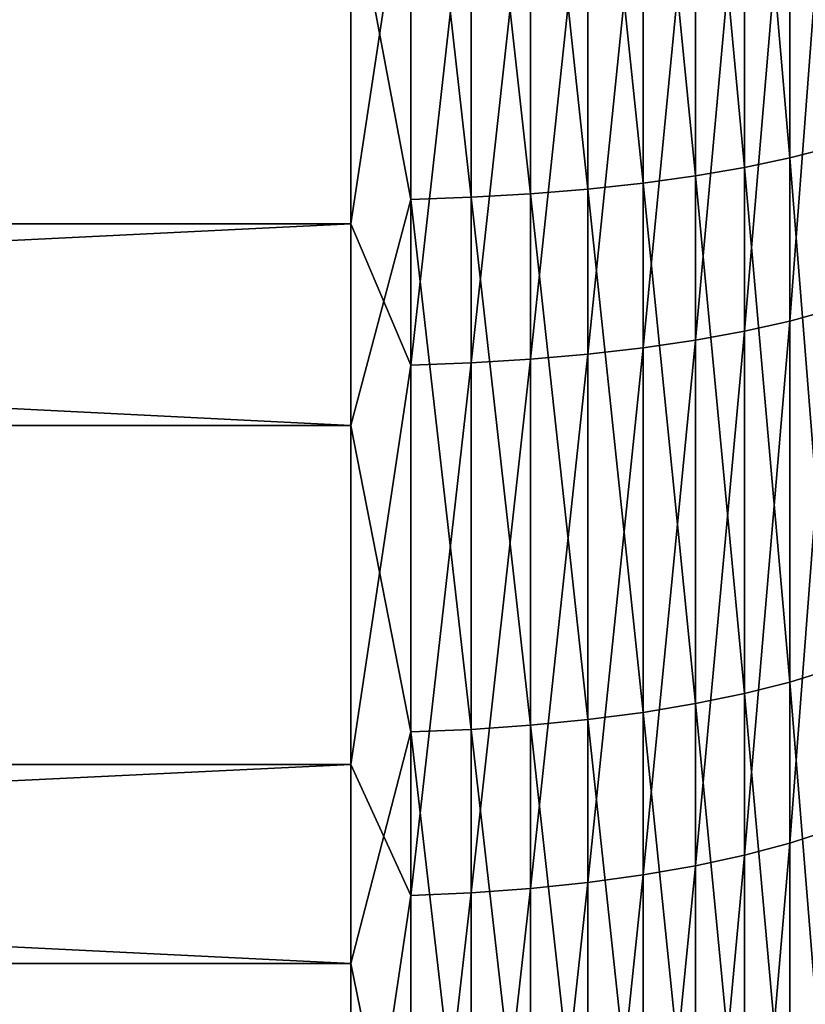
# Model space of a CAD drawing. Header units: metres. Extents: x -2 to 78, y -85 to 85.
# Tile 350 of 500: x 36.1 to 38, y 19.66 to 22.04. Entities that reach past the tile are written whole.
import ezdxf

# ---------------------------------------------------------------- set-up
doc = ezdxf.new("R2010")
doc.units = ezdxf.units.M
doc.layers.add('solid_20004802', color=7, linetype='CONTINUOUS')

msp = doc.modelspace()

# ---------------------------------------------------------------- linework, layer by layer
at = {"layer": 'solid_20004802'}
for points in [[(38.058956, 23.010714, -26.537327), (38.058956, 21.734432, -26.265289), (37.95993, 22.990551, -26.644566)], [(37.95993, 22.990551, -26.644566), (37.95993, 21.709112, -26.371426), (37.850677, 22.972282, -26.741735)], [(38.058956, 21.734432, -26.265289), (37.95993, 21.709112, -26.371426), (37.95993, 22.990551, -26.644566)], [(37.850677, 22.972282, -26.741735), (37.850677, 21.686169, -26.467602), (37.732254, 22.956081, -26.827904)], [(37.95993, 21.709112, -26.371426), (37.850677, 21.686169, -26.467602), (37.850677, 22.972282, -26.741735)], [(37.605797, 22.942106, -26.902237), (37.605797, 21.648275, -26.626457), (37.472527, 22.93049, -26.964018)], [(37.732254, 22.956081, -26.827904), (37.732254, 21.665825, -26.552887), (37.605797, 22.942106, -26.902237)], [(37.732254, 21.665825, -26.552887), (37.605797, 21.648275, -26.626457), (37.605797, 22.942106, -26.902237)], [(37.850677, 21.686169, -26.467602), (37.732254, 21.665825, -26.552887), (37.732254, 22.956081, -26.827904)], [(37.190758, 22.914764, -27.047663), (37.190758, 21.613939, -26.770393), (37.044975, 22.910805, -27.068722)], [(37.333736, 22.921347, -27.01265), (37.333736, 21.622206, -26.735739), (37.190758, 22.914764, -27.047663)], [(37.333736, 21.622206, -26.735739), (37.190758, 21.613939, -26.770393), (37.190758, 22.914764, -27.047663)], [(37.472527, 22.93049, -26.964018), (37.472527, 21.633688, -26.687605), (37.333736, 22.921347, -27.01265)], [(37.472527, 21.633688, -26.687605), (37.333736, 21.622206, -26.735739), (37.333736, 22.921347, -27.01265)], [(37.605797, 21.648275, -26.626457), (37.472527, 21.633688, -26.687605), (37.472527, 22.93049, -26.964018)], [(37.044975, 22.910805, -27.068722), (37.044975, 21.608967, -26.791235), (36.900002, 22.378895, -26.970459)], [(37.190758, 21.613939, -26.770393), (37.044975, 21.608967, -26.791235), (37.044975, 22.910805, -27.068722)], [(36.900002, 22.872076, 27.06856), (10.5, 22.871956, 27.068535), (10.5, 21.549999, 26.784306)], [(36.900002, 21.550062, 26.784338), (36.900002, 22.872076, 27.06856), (10.5, 21.549999, 26.784306)], [(37.044975, 22.506008, 26.989473), (36.900002, 22.872076, 27.06856), (36.900002, 21.550062, 26.784338)], [(38.058956, 22.613861, 26.459635), (37.95993, 22.592096, 26.566557), (37.95993, 21.314892, 26.27426)], [(38.058956, 21.341797, 26.168512), (38.058956, 22.613861, 26.459635), (37.95993, 21.314892, 26.27426)], [(37.95993, 22.592096, 26.566557), (37.850677, 22.572374, 26.663445), (37.850677, 21.290512, 26.370081)], [(37.95993, 21.314892, 26.27426), (37.95993, 22.592096, 26.566557), (37.850677, 21.290512, 26.370081)], [(37.850677, 22.572374, 26.663445), (37.732254, 22.554886, 26.749361), (37.732254, 21.268892, 26.455051)], [(37.850677, 21.290512, 26.370081), (37.850677, 22.572374, 26.663445), (37.732254, 21.268892, 26.455051)], [(37.605797, 22.539799, 26.823475), (37.472527, 22.52726, 26.885075), (37.472527, 21.234741, 26.589273)], [(37.605797, 21.250242, 26.528351), (37.605797, 22.539799, 26.823475), (37.472527, 21.234741, 26.589273)], [(37.732254, 22.554886, 26.749361), (37.605797, 22.539799, 26.823475), (37.605797, 21.250242, 26.528351)], [(37.732254, 21.268892, 26.455051), (37.732254, 22.554886, 26.749361), (37.605797, 21.250242, 26.528351)], [(37.190758, 22.510283, 26.968477), (37.044975, 22.506008, 26.989473), (37.044975, 21.208471, 26.692522)], [(37.190758, 21.213755, 26.671757), (37.190758, 22.510283, 26.968477), (37.044975, 21.208471, 26.692522)], [(37.333736, 22.517389, 26.933565), (37.190758, 22.510283, 26.968477), (37.190758, 21.213755, 26.671757)], [(37.333736, 21.22254, 26.637228), (37.333736, 22.517389, 26.933565), (37.190758, 21.213755, 26.671757)], [(37.472527, 22.52726, 26.885075), (37.333736, 22.517389, 26.933565), (37.333736, 21.22254, 26.637228)], [(37.472527, 21.234741, 26.589273), (37.472527, 22.52726, 26.885075), (37.333736, 21.22254, 26.637228)], [(37.044975, 21.208471, 26.692522), (37.044975, 22.506008, 26.989473), (36.900002, 21.550062, 26.784338)], [(36.900002, 21.062288, -26.662157), (10.5, 21.062439, -26.662193), (10.5, 22.378925, -26.970448)], [(36.900002, 22.378895, -26.970459), (36.900002, 21.062288, -26.662157), (10.5, 22.378925, -26.970448)], [(37.044975, 21.608967, -26.791235), (36.900002, 21.062288, -26.662157), (36.900002, 22.378895, -26.970459)], [(38.058956, 21.734432, -26.265289), (38.058956, 20.472784, -25.931906), (37.95993, 21.709112, -26.371426)], [(37.95993, 21.709112, -26.371426), (37.95993, 20.442366, -26.036697), (37.850677, 21.686169, -26.467602)], [(38.058956, 20.472784, -25.931906), (37.95993, 20.442366, -26.036697), (37.95993, 21.709112, -26.371426)], [(37.850677, 21.686169, -26.467602), (37.850677, 20.414803, -26.131651), (37.732254, 21.665825, -26.552887)], [(37.95993, 20.442366, -26.036697), (37.850677, 20.414803, -26.131651), (37.850677, 21.686169, -26.467602)], [(37.732254, 21.665825, -26.552887), (37.732254, 20.390362, -26.215853), (37.605797, 21.648275, -26.626457)], [(37.850677, 20.414803, -26.131651), (37.732254, 20.390362, -26.215853), (37.732254, 21.665825, -26.552887)], [(37.472527, 21.633688, -26.687605), (37.472527, 20.351753, -26.348862), (37.333736, 21.622206, -26.735739)], [(37.605797, 21.648275, -26.626457), (37.605797, 20.369278, -26.28849), (37.472527, 21.633688, -26.687605)], [(37.605797, 20.369278, -26.28849), (37.472527, 20.351753, -26.348862), (37.472527, 21.633688, -26.687605)], [(37.732254, 20.390362, -26.215853), (37.605797, 20.369278, -26.28849), (37.605797, 21.648275, -26.626457)], [(37.044975, 21.608967, -26.791235), (37.044975, 20.322056, -26.451178), (36.900002, 21.062288, -26.662157)], [(37.190758, 21.613939, -26.770393), (37.190758, 20.328028, -26.430599), (37.044975, 21.608967, -26.791235)], [(37.190758, 20.328028, -26.430599), (37.044975, 20.322056, -26.451178), (37.044975, 21.608967, -26.791235)], [(37.333736, 21.622206, -26.735739), (37.333736, 20.337959, -26.396383), (37.190758, 21.613939, -26.770393)], [(37.333736, 20.337959, -26.396383), (37.190758, 20.328028, -26.430599), (37.190758, 21.613939, -26.770393)], [(37.472527, 20.351753, -26.348862), (37.333736, 20.337959, -26.396383), (37.333736, 21.622206, -26.735739)], [(36.900002, 21.550062, 26.784338), (10.5, 21.549999, 26.784306), (10.5, 20.24375, 26.435629)], [(36.900002, 20.243586, 26.435593), (36.900002, 21.550062, 26.784338), (10.5, 20.24375, 26.435629)], [(37.044975, 21.208471, 26.692522), (36.900002, 21.550062, 26.784338), (36.900002, 20.243586, 26.435593)], [(38.058956, 21.341797, 26.168512), (37.95993, 21.314892, 26.27426), (37.95993, 20.053301, 25.920597)], [(38.058956, 20.085283, 25.816275), (38.058956, 21.341797, 26.168512), (37.95993, 20.053301, 25.920597)], [(37.95993, 21.314892, 26.27426), (37.850677, 21.290512, 26.370081), (37.850677, 20.024319, 26.015129)], [(37.95993, 20.053301, 25.920597), (37.95993, 21.314892, 26.27426), (37.850677, 20.024319, 26.015129)], [(37.850677, 21.290512, 26.370081), (37.732254, 21.268892, 26.455051), (37.732254, 19.998619, 26.098955)], [(37.850677, 20.024319, 26.015129), (37.850677, 21.290512, 26.370081), (37.732254, 19.998619, 26.098955)], [(37.605797, 21.250242, 26.528351), (37.472527, 21.234741, 26.589273), (37.472527, 19.958023, 26.231369)], [(37.605797, 19.97645, 26.171268), (37.605797, 21.250242, 26.528351), (37.472527, 19.958023, 26.231369)], [(37.732254, 21.268892, 26.455051), (37.605797, 21.250242, 26.528351), (37.605797, 19.97645, 26.171268)], [(37.732254, 19.998619, 26.098955), (37.732254, 21.268892, 26.455051), (37.605797, 19.97645, 26.171268)], [(37.472527, 21.234741, 26.589273), (37.333736, 21.22254, 26.637228), (37.333736, 19.94352, 26.278681)], [(37.472527, 19.958023, 26.231369), (37.472527, 21.234741, 26.589273), (37.333736, 19.94352, 26.278681)], [(37.044975, 19.926796, 26.333229), (37.044975, 21.208471, 26.692522), (36.900002, 20.243586, 26.435593)], [(37.190758, 21.213755, 26.671757), (37.044975, 21.208471, 26.692522), (37.044975, 19.926796, 26.333229)], [(37.190758, 19.933077, 26.312744), (37.190758, 21.213755, 26.671757), (37.044975, 19.926796, 26.333229)], [(37.333736, 21.22254, 26.637228), (37.190758, 21.213755, 26.671757), (37.190758, 19.933077, 26.312744)], [(37.333736, 19.94352, 26.278681), (37.333736, 21.22254, 26.637228), (37.190758, 19.933077, 26.312744)], [(36.900002, 19.762394, -26.289625), (10.5, 19.762234, -26.289566), (10.5, 21.062439, -26.662193)], [(36.900002, 21.062288, -26.662157), (36.900002, 19.762394, -26.289625), (10.5, 21.062439, -26.662193)], [(37.044975, 20.322056, -26.451178), (36.900002, 19.762394, -26.289625), (36.900002, 21.062288, -26.662157)], [(38.058956, 20.472784, -25.931906), (38.058956, 19.228716, -25.537958), (37.95993, 20.442366, -26.036697)], [(37.95993, 20.442366, -26.036697), (37.95993, 19.19327, -25.641157), (37.850677, 20.414803, -26.131651)], [(38.058956, 19.228716, -25.537958), (37.95993, 19.19327, -25.641157), (37.95993, 20.442366, -26.036697)], [(37.850677, 20.414803, -26.131651), (37.850677, 19.161154, -25.734669), (37.732254, 20.390362, -26.215853)], [(37.95993, 19.19327, -25.641157), (37.850677, 19.161154, -25.734669), (37.850677, 20.414803, -26.131651)], [(37.605797, 20.369278, -26.28849), (37.605797, 19.108103, -25.889126), (37.472527, 20.351753, -26.348862)], [(37.732254, 20.390362, -26.215853), (37.732254, 19.132671, -25.817591), (37.605797, 20.369278, -26.28849)], [(37.732254, 19.132671, -25.817591), (37.605797, 19.108103, -25.889126), (37.605797, 20.369278, -26.28849)], [(37.850677, 19.161154, -25.734669), (37.732254, 19.132671, -25.817591), (37.732254, 20.390362, -26.215853)], [(37.472527, 20.351753, -26.348862), (37.472527, 19.087683, -25.94858), (37.333736, 20.337959, -26.396383)], [(37.605797, 19.108103, -25.889126), (37.472527, 19.087683, -25.94858), (37.472527, 20.351753, -26.348862)], [(37.044975, 20.322056, -26.451178), (37.044975, 19.053076, -26.049341), (36.900002, 19.762394, -26.289625)], [(37.190758, 20.328028, -26.430599), (37.190758, 19.060036, -26.029076), (37.044975, 20.322056, -26.451178)], [(37.190758, 19.060036, -26.029076), (37.044975, 19.053076, -26.049341), (37.044975, 20.322056, -26.451178)], [(37.333736, 20.337959, -26.396383), (37.333736, 19.071609, -25.99538), (37.190758, 20.328028, -26.430599)], [(37.333736, 19.071609, -25.99538), (37.190758, 19.060036, -26.029076), (37.190758, 20.328028, -26.430599)], [(37.472527, 19.087683, -25.94858), (37.333736, 19.071609, -25.99538), (37.333736, 20.337959, -26.396383)], [(36.900002, 20.243586, 26.435593), (10.5, 20.24375, 26.435629), (10.5, 18.955694, 26.023123)], [(36.900002, 18.955795, 26.023161), (36.900002, 20.243586, 26.435593), (10.5, 18.955694, 26.023123)], [(37.044975, 19.926796, 26.333229), (36.900002, 20.243586, 26.435593), (36.900002, 18.955795, 26.023161)], [(38.058956, 20.085283, 25.816275), (37.95993, 20.053301, 25.920597), (37.95993, 18.810268, 25.506395)], [(38.058956, 18.847254, 25.40374), (38.058956, 20.085283, 25.816275), (37.95993, 18.810268, 25.506395)], [(37.95993, 20.053301, 25.920597), (37.850677, 20.024319, 26.015129), (37.850677, 18.776754, 25.599417)], [(37.95993, 18.810268, 25.506395), (37.95993, 20.053301, 25.920597), (37.850677, 18.776754, 25.599417)], [(37.850677, 20.024319, 26.015129), (37.732254, 19.998619, 26.098955), (37.732254, 18.747034, 25.681904)], [(37.850677, 18.776754, 25.599417), (37.850677, 20.024319, 26.015129), (37.732254, 18.747034, 25.681904)], [(37.732254, 19.998619, 26.098955), (37.605797, 19.97645, 26.171268), (37.605797, 18.721397, 25.753061)], [(37.732254, 18.747034, 25.681904), (37.732254, 19.998619, 26.098955), (37.605797, 18.721397, 25.753061)], [(37.605797, 19.97645, 26.171268), (37.472527, 19.958023, 26.231369), (37.472527, 18.700089, 25.812202)], [(37.605797, 18.721397, 25.753061), (37.605797, 19.97645, 26.171268), (37.472527, 18.700089, 25.812202)], [(37.333736, 19.94352, 26.278681), (37.190758, 19.933077, 26.312744), (37.190758, 18.67124, 25.892275)], [(37.333736, 18.683315, 25.858757), (37.333736, 19.94352, 26.278681), (37.190758, 18.67124, 25.892275)], [(37.472527, 19.958023, 26.231369), (37.333736, 19.94352, 26.278681), (37.333736, 18.683315, 25.858757)], [(37.472527, 18.700089, 25.812202), (37.472527, 19.958023, 26.231369), (37.333736, 18.683315, 25.858757)], [(37.044975, 18.663977, 25.912436), (37.044975, 19.926796, 26.333229), (36.900002, 18.955795, 26.023161)], [(37.190758, 19.933077, 26.312744), (37.044975, 19.926796, 26.333229), (37.044975, 18.663977, 25.912436)], [(37.190758, 18.67124, 25.892275), (37.190758, 19.933077, 26.312744), (37.044975, 18.663977, 25.912436)], [(36.900002, 19.762394, -26.289625), (36.900002, 18.482346, -25.853758), (10.5, 19.762234, -26.289566)], [(36.900002, 18.482346, -25.853758), (10.5, 18.482367, -25.853745), (10.5, 19.762234, -26.289566)], [(37.044975, 19.053076, -26.049341), (36.900002, 18.482346, -25.853758), (36.900002, 19.762394, -26.289625)]]:
    msp.add_3dface(points, dxfattribs=at)

doc.saveas('drawing.dxf')
